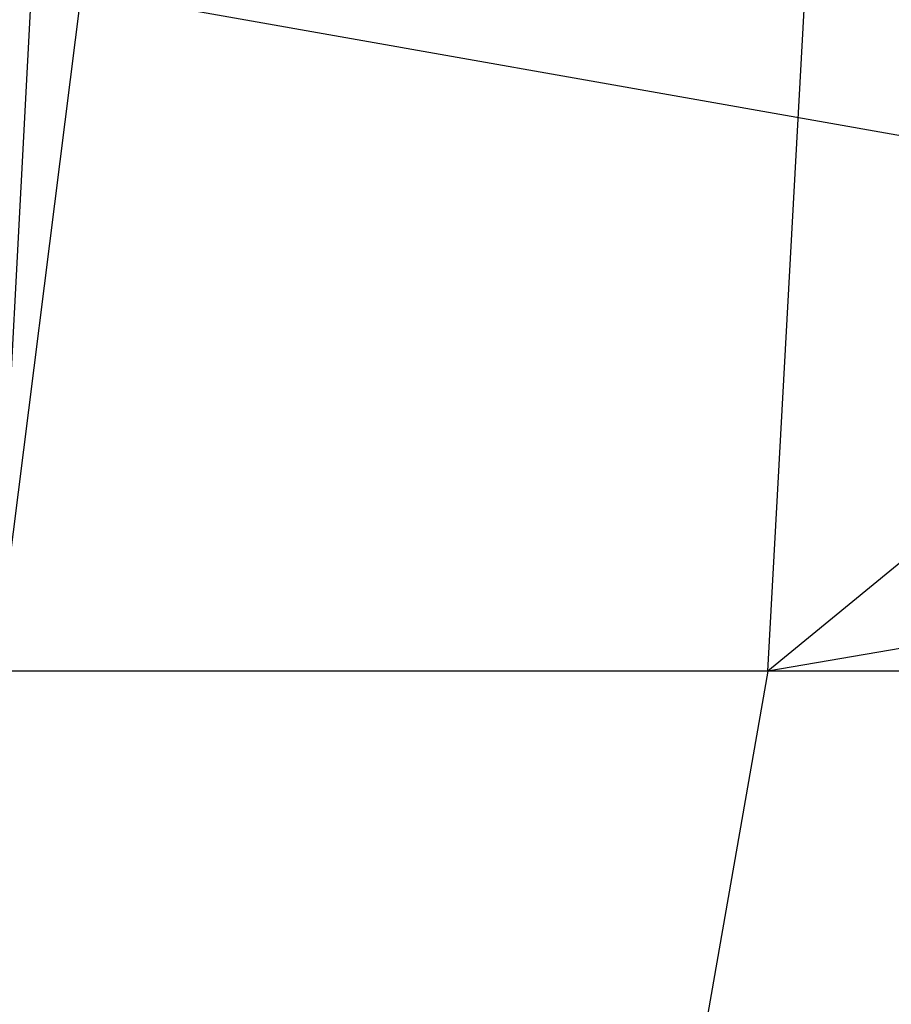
# Model space of a CAD drawing. Extents: x -172 to 172, y -29 to 28.
# Tile 649 of 656: x 57.84 to 59.82, y -16.6 to -14.37. Entities that reach past the tile are written whole.
import ezdxf

# ---------------------------------------------------------------- set-up
doc = ezdxf.new("R2010")
doc.units = 0
doc.header["$LTSCALE"] = 25.4
doc.layers.get('0').update_dxf_attribs({"linetype": 'CONTINUOUS'})

msp = doc.modelspace()

# ---------------------------------------------------------------- linework, layer by layer
at = {"color": 0}
for p, q in [((57.7866, -15.8448, -1405.5233), (57.8687, -14.2997, -1405.7539)), ((57.9816, -14.2997, -1405.7136), (57.7866, -15.8448, -1405.5233)), ((57.9816, -14.2997, -1405.7136), (57.7866, -15.8448, -1405.5233)), ((57.7866, -15.8448, -1405.5233), (57.8687, -14.2997, -1405.7539)), ((66.7156, -15.8448, -1402.061), (57.9816, -14.2997, -1405.7136)), ((66.7156, -15.8448, -1402.061), (57.9816, -14.2997, -1405.7136)), ((68.5292, -14.2997, -1084.9467), (59.5411, -15.8448, -1081.6124)), ((68.5292, -14.2997, -1084.9467), (59.5411, -15.8448, -1081.6124)), ((61.422, -14.2997, -1082.0559), (59.5411, -15.8448, -1081.6124)), ((59.5411, -15.8448, -1081.6124), (59.6257, -14.2997, -1081.3828)), ((61.422, -14.2997, -1082.0559), (59.5411, -15.8448, -1081.6124)), ((59.5411, -15.8448, -1081.6124), (59.6257, -14.2997, -1081.3828)), ((59.5411, -15.8448, -1081.6124), (50.4661, -15.8448, -1078.5532)), ((59.5411, -15.8448, -1081.6124), (50.4661, -15.8448, -1078.5532)), ((66.7156, -15.8448, -1402.061), (57.7866, -15.8448, -1405.5233)), ((66.7156, -15.8448, -1402.061), (57.7866, -15.8448, -1405.5233)), ((59.5411, -15.8448, -1081.6124), (59.2956, -17.2386, -1082.2788)), ((59.5411, -15.8448, -1081.6124), (59.2956, -17.2386, -1082.2788)), ((68.432, -15.8448, -1085.1713), (59.5411, -15.8448, -1081.6124)), ((68.432, -15.8448, -1085.1713), (59.5411, -15.8448, -1081.6124))]:
    msp.add_line(p, q, dxfattribs=at)

doc.saveas('drawing.dxf')
